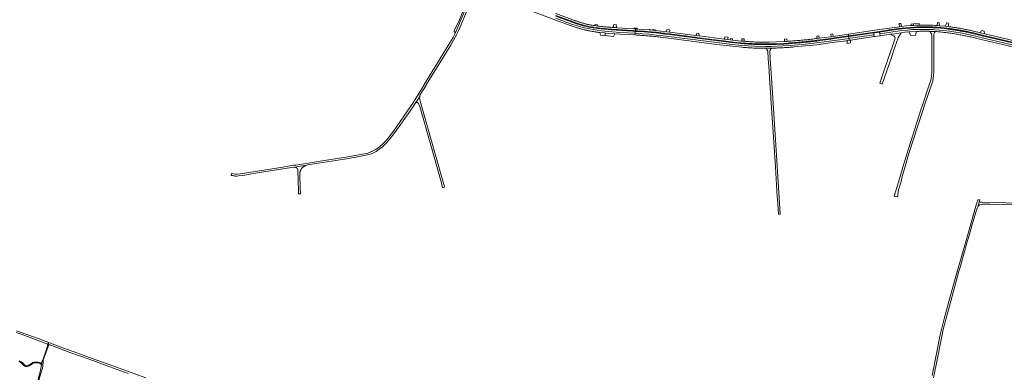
# Model space of a CAD drawing. Extents: x 146402 to 164798, y 455483 to 464134.
# Tile 474 of 575: x 158660 to 160203, y 461509 to 462061. Entities that reach past the tile are written whole.
import ezdxf

# ---------------------------------------------------------------- set-up
doc = ezdxf.new("R2010")
doc.units = 0
doc.header["$LTSCALE"] = 0.2
for name, color, linetype, lineweight in [('B-XX-VH-VERHARDING_ASFALT-GV', 252, 'CONTINUOUS', 18), ('B-XX-VH-VERHARDING_BETON-GV', 252, 'CONTINUOUS', 18), ('B-XX-VH-VERHARDING_BETONSTRAATSTEEN-GV', 252, 'CONTINUOUS', 18), ('B-XX-VH-VERHARDING_FUNDERING_ZAND-GV', 252, 'CONTINUOUS', 18), ('B-XX-VH-VERHARDING_TEGEL-GV', 252, 'CONTINUOUS', 18)]:
    doc.layers.add(name, color=color, linetype=linetype, lineweight=lineweight)

msp = doc.modelspace()

# ---------------------------------------------------------------- linework, layer by layer
at = {"layer": 'B-XX-VH-VERHARDING_ASFALT-GV'}
for points in [[(159450.902, 462077.856), (159500, 462059.775), (159522.391, 462051.53), (159523.205, 462051.237), (159524.423, 462050.805), (159525.644, 462050.381), (159526.867, 462049.964), (159528.093, 462049.556), (159529.321, 462049.154), (159530.552, 462048.761), (159531.785, 462048.374), (159533.02, 462047.996), (159534.258, 462047.625), (159535.498, 462047.262), (159536.74, 462046.907), (159537.985, 462046.559), (159539.232, 462046.219), (159540.48, 462045.887), (159541.731, 462045.562), (159542.984, 462045.245), (159544.238, 462044.936), (159545.495, 462044.635), (159546.753, 462044.342), (159548.013, 462044.056), (159549.275, 462043.778), (159550.539, 462043.508), (159551.804, 462043.246), (159553.071, 462042.991), (159554.339, 462042.745), (159555.609, 462042.506), (159556.881, 462042.275), (159558.153, 462042.052), (159559.427, 462041.837), (159560.703, 462041.63), (159561.98, 462041.431), (159563.258, 462041.24), (159564.537, 462041.056), (159565.817, 462040.881), (159567.098, 462040.713), (159569.014, 462040.525), (159576.405, 462039.801), (159578.158, 462039.677), (159592.317, 462038.671), (159600.494, 462038.09), (159623.751, 462036.657), (159624.102, 462039.332), (159600.506, 462040.307), (159576.6, 462042.544), (159567.366, 462043.45), (159544.944, 462047.59), (159535.29, 462050.506), (159523.184, 462054.163), (159518.608, 462055.849), (159500, 462062.703)], [(159500, 462067.25), (159524.612, 462058.333), (159525.232, 462058.078), (159526.271, 462057.658), (159527.313, 462057.246), (159528.357, 462056.841), (159529.405, 462056.443), (159530.455, 462056.053), (159531.508, 462055.67), (159532.564, 462055.295), (159533.622, 462054.928), (159534.683, 462054.568), (159535.747, 462054.215), (159536.813, 462053.87), (159537.881, 462053.533), (159538.952, 462053.204), (159540.025, 462052.882), (159541.101, 462052.568), (159542.178, 462052.261), (159543.258, 462051.962), (159544.34, 462051.671), (159545.424, 462051.388), (159546.51, 462051.112), (159547.598, 462050.845), (159548.688, 462050.584), (159549.779, 462050.332), (159550.873, 462050.088), (159551.968, 462049.851), (159553.065, 462049.622), (159554.163, 462049.401), (159555.263, 462049.188), (159556.364, 462048.983), (159557.467, 462048.785), (159558.391, 462048.627), (159558.571, 462048.596), (159559.677, 462048.414), (159565.685, 462047.594), (159568.529, 462047.318), (159576.527, 462046.541), (159584.986, 462045.826), (159587.382, 462045.623), (159594.459, 462045.182), (159596.163, 462045.075), (159619.866, 462043.587), (159621.127, 462043.508), (159624.622, 462043.289), (159624.978, 462046.003), (159622.326, 462046.184), (159595.532, 462048.014), (159593.074, 462048.182), (159589.616, 462048.429), (159588.321, 462048.503), (159587.986, 462048.522), (159586.357, 462048.622), (159584.729, 462048.731), (159583.101, 462048.848), (159581.473, 462048.972), (159579.846, 462049.105), (159578.22, 462049.245), (159576.595, 462049.394), (159574.97, 462049.551), (159573.346, 462049.715), (159571.723, 462049.887), (159570.101, 462050.068), (159568.479, 462050.256), (159566.859, 462050.453), (159565.738, 462050.593), (159560.456, 462051.261), (159559.368, 462051.43), (159558.281, 462051.607), (159557.196, 462051.792), (159556.112, 462051.985), (159555.03, 462052.185), (159553.948, 462052.394), (159552.869, 462052.61), (159551.791, 462052.834), (159550.715, 462053.066), (159549.64, 462053.306), (159548.567, 462053.553), (159547.496, 462053.809), (159546.427, 462054.072), (159545.36, 462054.343), (159544.295, 462054.622), (159543.232, 462054.908), (159542.171, 462055.202), (159541.112, 462055.504), (159540.056, 462055.813), (159539.001, 462056.13), (159537.949, 462056.455), (159536.9, 462056.788), (159535.853, 462057.128), (159534.808, 462057.475), (159533.766, 462057.831), (159532.726, 462058.193), (159531.69, 462058.564), (159530.655, 462058.942), (159529.624, 462059.327), (159529.124, 462059.517), (159500, 462070.096)], [(159500, 462062.703), (159518.608, 462055.849), (159523.184, 462054.163), (159535.29, 462050.506), (159544.944, 462047.59), (159567.366, 462043.45), (159576.6, 462042.544), (159600.506, 462040.307), (159624.102, 462039.332), (159624.491, 462042.298), (159620.947, 462042.52), (159594.39, 462044.185), (159587.339, 462044.688), (159576.44, 462045.598), (159565.568, 462046.793), (159559.543, 462047.735), (159558.309, 462047.946), (159557.077, 462048.164), (159555.846, 462048.39), (159554.617, 462048.624), (159553.389, 462048.866), (159552.162, 462049.116), (159550.938, 462049.374), (159549.715, 462049.639), (159548.493, 462049.913), (159547.274, 462050.194), (159546.056, 462050.483), (159544.84, 462050.78), (159543.626, 462051.084), (159542.414, 462051.396), (159541.204, 462051.716), (159539.996, 462052.044), (159538.791, 462052.379), (159537.587, 462052.722), (159536.386, 462053.073), (159535.187, 462053.431), (159533.99, 462053.797), (159532.795, 462054.171), (159531.603, 462054.553), (159530.414, 462054.942), (159529.227, 462055.338), (159528.042, 462055.742), (159526.86, 462056.154), (159525.681, 462056.573), (159524.505, 462057), (159523.331, 462057.435), (159522.948, 462057.578), (159518.373, 462059.261), (159500, 462066.021)], [(160280.514, 462012.767), (160172.331, 462038.418), (160170.518, 462038.848), (160164.801, 462040.231), (160163.983, 462040.436), (160158.63, 462041.776), (160152.435, 462043.225), (160150.68, 462043.617), (160148.923, 462044.001), (160147.165, 462044.377), (160145.404, 462044.745), (160143.642, 462045.105), (160141.879, 462045.458), (160140.114, 462045.802), (160138.348, 462046.139), (160136.58, 462046.468), (160134.81, 462046.789), (160133.039, 462047.103), (160131.267, 462047.408), (160129.494, 462047.705), (160127.719, 462047.995), (160125.943, 462048.277), (160124.166, 462048.55), (160122.387, 462048.816), (160120.607, 462049.074), (160118.826, 462049.324), (160117.044, 462049.566), (160115.636, 462049.752), (160115.599, 462049.757), (160110.027, 462050.46), (160101.489, 462051.202), (160099.033, 462051.416), (160098.17, 462051.491), (160097.166, 462051.542), (160096.788, 462051.561), (160093.919, 462051.737), (160091.048, 462051.883), (160080.313, 462052.195), (160069.573, 462052.117), (160063.354, 462051.843), (160060.741, 462051.657), (160057.145, 462051.402), (160057.028, 462051.394), (160049.33, 462050.861), (160041.595, 462050.02), (160041.543, 462050.014), (160038.676, 462049.644), (160038.419, 462049.611), (160000, 462043.996), (159958.499, 462037.931), (159958.885, 462035.202), (160000, 462041.192), (160014.443, 462043.297), (160014.548, 462043.312), (160022.492, 462044.52), (160037.386, 462046.548), (160042.657, 462047.27), (160049.162, 462047.923), (160055.672, 462048.533), (160062.261, 462048.953), (160063.332, 462049.023), (160064.712, 462049.105), (160066.092, 462049.18), (160067.473, 462049.247), (160068.854, 462049.305), (160070.236, 462049.356), (160071.618, 462049.398), (160073, 462049.433), (160074.382, 462049.46), (160075.765, 462049.479), (160077.147, 462049.489), (160078.53, 462049.492), (160079.912, 462049.486), (160081.295, 462049.473), (160082.677, 462049.452), (160084.06, 462049.423), (160085.442, 462049.385), (160086.823, 462049.34), (160088.205, 462049.287), (160089.586, 462049.225), (160090.967, 462049.156), (160093.49, 462049.009), (160096.012, 462048.835), (160097.331, 462048.768), (160103.314, 462048.353), (160109.279, 462047.74), (160115.167, 462047.007), (160115.841, 462046.921), (160117.302, 462046.731), (160117.565, 462046.697), (160119.288, 462046.464), (160121.01, 462046.224), (160122.731, 462045.975), (160124.451, 462045.719), (160126.169, 462045.455), (160127.887, 462045.183), (160129.603, 462044.902), (160131.318, 462044.615), (160133.031, 462044.319), (160134.743, 462044.015), (160136.454, 462043.703), (160138.163, 462043.384), (160139.871, 462043.057), (160141.577, 462042.722), (160143.282, 462042.378), (160144.985, 462042.028), (160146.686, 462041.669), (160148.386, 462041.302), (160150.084, 462040.928), (160151.78, 462040.546), (160157.064, 462039.303), (160158.992, 462038.82), (160162.33, 462037.984), (160170.615, 462036.015), (160175.278, 462034.909), (160257.734, 462015.345)], [(160243.715, 462017.448), (160177.815, 462033.102), (160170.362, 462034.872), (160162.004, 462036.854), (160160.296, 462037.286), (160158.726, 462037.676), (160158.586, 462037.711), (160156.874, 462038.128), (160155.16, 462038.536), (160153.444, 462038.938), (160151.727, 462039.331), (160150.007, 462039.716), (160148.286, 462040.094), (160146.563, 462040.464), (160144.839, 462040.826), (160143.113, 462041.181), (160141.385, 462041.527), (160139.656, 462041.866), (160137.925, 462042.196), (160136.193, 462042.519), (160134.46, 462042.834), (160132.725, 462043.141), (160130.988, 462043.441), (160129.25, 462043.732), (160127.511, 462044.016), (160125.771, 462044.291), (160124.029, 462044.559), (160122.287, 462044.819), (160120.543, 462045.07), (160118.798, 462045.314), (160117.177, 462045.533), (160117.052, 462045.55), (160115.304, 462045.778), (160114.987, 462045.819), (160109.132, 462046.53), (160103.214, 462047.188), (160097.279, 462047.659), (160095.951, 462047.709), (160090.93, 462047.878), (160078.193, 462048.308), (160062.293, 462047.954), (160055.752, 462047.471), (160049.239, 462046.892), (160042.744, 462046.135), (160037.583, 462045.517), (160023.283, 462043.474), (160016.79, 462042.484), (160016.19, 462042.393), (160014.123, 462042.078), (160007.352, 462041.1), (160007.824, 462038.298), (160031.684, 462041.864), (160042.535, 462043.442), (160051.215, 462044.231), (160058.594, 462045.021), (160066.84, 462045.415), (160077.257, 462045.415), (160085.938, 462045.218), (160090.844, 462044.97), (160093.75, 462044.823), (160107.986, 462043.719), (160117.101, 462042.614), (160126.823, 462040.957), (160137.153, 462039.3), (160148.09, 462037.09), (160159.635, 462034.328), (160225.868, 462018.585)], [(160225.868, 462018.585), (160159.635, 462034.328), (160148.09, 462037.09), (160137.153, 462039.3), (160126.823, 462040.957), (160117.101, 462042.614), (160107.986, 462043.719), (160093.75, 462044.823), (160090.844, 462044.97), (160085.938, 462045.218), (160077.257, 462045.415), (160066.84, 462045.415), (160058.594, 462045.021), (160051.215, 462044.231), (160042.535, 462043.442), (160031.684, 462041.864), (160007.824, 462038.298), (160008.303, 462035.461), (160024.421, 462037.801), (160030.638, 462038.704), (160041.055, 462040.187), (160047.174, 462040.907), (160053.308, 462041.477), (160065.029, 462042.199), (160065.806, 462042.237), (160067.169, 462042.299), (160068.533, 462042.352), (160069.897, 462042.397), (160071.261, 462042.434), (160072.626, 462042.463), (160073.99, 462042.484), (160075.355, 462042.497), (160076.72, 462042.503), (160078.084, 462042.5), (160079.449, 462042.489), (160080.814, 462042.47), (160082.178, 462042.443), (160083.543, 462042.409), (160084.907, 462042.366), (160085.205, 462042.354), (160086.271, 462042.315), (160087.634, 462042.256), (160090.761, 462042.153), (160094.108, 462042.045), (160094.85, 462041.988), (160095.569, 462041.93), (160096.732, 462041.836), (160098.613, 462041.677), (160100.494, 462041.51), (160102.374, 462041.334), (160104.253, 462041.151), (160106.131, 462040.96), (160108.009, 462040.761), (160109.886, 462040.554), (160111.762, 462040.339), (160113.636, 462040.116), (160115.51, 462039.885), (160117.383, 462039.646), (160119.255, 462039.4), (160121.126, 462039.145), (160121.469, 462039.09), (160123.401, 462038.773), (160125.333, 462038.449), (160127.263, 462038.117), (160129.191, 462037.777), (160131.119, 462037.429), (160133.045, 462037.074), (160134.969, 462036.71), (160136.892, 462036.339), (160138.813, 462035.959), (160140.733, 462035.572), (160142.651, 462035.177), (160144.567, 462034.774), (160146.482, 462034.364), (160148.396, 462033.945), (160150.307, 462033.519), (160152.217, 462033.085), (160154.125, 462032.643), (160156.031, 462032.193), (160157.935, 462031.736), (160220.003, 462017.155)], [(158654.474, 461570.83), (158660.569, 461568.742), (158672.125, 461564.58), (158692.207, 461557.2), (158702.905, 461553.342), (158703.346, 461552.977), (158703.915, 461551.936), (158704.02, 461551.501), (158703.957, 461550.936), (158703.973, 461550.93), (158705.518, 461555.309), (158701.249, 461556.917), (158688.652, 461561.502), (158669.221, 461568.579), (158654.783, 461573.654)], [(158857.254, 461500), (158805.586, 461518.858), (158773.56, 461530.316), (158744.892, 461540.744), (158725.964, 461547.766), (158710.379, 461553.478), (158705.518, 461555.309), (158703.973, 461550.93), (158704.731, 461550.663), (158705.007, 461551.107), (158705.467, 461551.367), (158706.036, 461551.638), (158706.563, 461551.782), (158706.874, 461551.813), (158707.226, 461551.779), (158722.004, 461546.212), (158740.122, 461539.441), (158756.53, 461533.609), (158774.304, 461527.045), (158795.416, 461519.349), (158829.495, 461506.99)]]:
    msp.add_lwpolyline(points, dxfattribs=at)
for points in [[(159627.344, 462045.841), (159624.978, 462046.003), (159624.622, 462043.289), (159627.009, 462043.139), (159627.512, 462043.108), (159627.639, 462043.1), (159638.668, 462042.396), (159648.299, 462041.638), (159649.686, 462041.529), (159656.773, 462041.037), (159657.547, 462040.937), (159664.414, 462040.05), (159670.138, 462039.357), (159672.062, 462039.124), (159678.185, 462038.263), (159701.655, 462035.33), (159702.881, 462035.193), (159716.085, 462033.337), (159718.138, 462033.048), (159725.426, 462032.104), (159727.247, 462031.874), (159762.413, 462027.426), (159763.368, 462027.305), (159774.857, 462025.947), (159778.139, 462025.604), (159789.346, 462024.431), (159795.148, 462023.925), (159796.377, 462023.827), (159798.176, 462023.691), (159799.975, 462023.562), (159801.774, 462023.442), (159803.574, 462023.33), (159805.375, 462023.225), (159807.176, 462023.129), (159808.977, 462023.04), (159810.779, 462022.96), (159812.581, 462022.887), (159814.384, 462022.823), (159816.187, 462022.766), (159817.989, 462022.718), (159819.793, 462022.677), (159821.596, 462022.645), (159823.399, 462022.62), (159825.203, 462022.604), (159827.006, 462022.595), (159828.81, 462022.595), (159830.613, 462022.602), (159832.417, 462022.618), (159833.56, 462022.652), (159845.498, 462022.995), (159857.428, 462023.553), (159863.614, 462023.97), (159866.141, 462024.158), (159869.014, 462024.38), (159871.886, 462024.609), (159874.758, 462024.846), (159877.628, 462025.092), (159880.499, 462025.345), (159883.368, 462025.606), (159886.237, 462025.876), (159889.105, 462026.153), (159891.972, 462026.438), (159894.839, 462026.731), (159897.704, 462027.032), (159900.569, 462027.341), (159903.433, 462027.658), (159906.296, 462027.983), (159907.425, 462028.115), (159909.158, 462028.316), (159913.998, 462028.865), (159914.569, 462028.942), (159930.802, 462031.133), (159936.699, 462031.97), (159937.265, 462032.052), (159958.885, 462035.202), (159958.499, 462037.931), (159934.888, 462034.481), (159931.375, 462034.007), (159920.474, 462032.518), (159912.703, 462031.569), (159909.4, 462031.179), (159907.158, 462030.885), (159904.914, 462030.6), (159902.67, 462030.322), (159900.425, 462030.052), (159898.179, 462029.79), (159895.932, 462029.536), (159893.684, 462029.291), (159891.435, 462029.052), (159889.185, 462028.823), (159886.935, 462028.6), (159884.683, 462028.386), (159882.431, 462028.18), (159880.179, 462027.982), (159877.925, 462027.792), (159875.671, 462027.609), (159873.416, 462027.435), (159871.161, 462027.269), (159868.905, 462027.111), (159866.649, 462026.96), (159864.392, 462026.818), (159862.486, 462026.704), (159858.547, 462026.443), (159846.074, 462025.803), (159833.59, 462025.436), (159826.193, 462025.344), (159818.796, 462025.428), (159817.141, 462025.469), (159815.487, 462025.518), (159813.833, 462025.574), (159812.179, 462025.639), (159810.526, 462025.712), (159808.873, 462025.793), (159807.22, 462025.881), (159805.568, 462025.978), (159803.916, 462026.083), (159802.265, 462026.196), (159800.614, 462026.316), (159798.964, 462026.445), (159797.315, 462026.582), (159795.736, 462026.72), (159795.666, 462026.726), (159794.216, 462026.86), (159791.199, 462027.208), (159776.756, 462028.72), (159773.479, 462029.063), (159769.443, 462029.521), (159765.257, 462029.995), (159764.05, 462030.148), (159724.413, 462035.16), (159719.649, 462035.734), (159678.139, 462041.105), (159673.556, 462041.742), (159664.594, 462042.822), (159655.626, 462043.859), (159651.427, 462044.212), (159647.655, 462044.53), (159646.489, 462044.628), (159646.3, 462044.644), (159636.827, 462045.317), (159627.534, 462045.83)], [(159626.977, 462039.213), (159624.102, 462039.332), (159623.751, 462036.657), (159626.778, 462036.47), (159629.233, 462036.319), (159631.688, 462036.16), (159634.142, 462035.994), (159636.596, 462035.819), (159639.049, 462035.636), (159641.502, 462035.445), (159643.953, 462035.246), (159646.405, 462035.04), (159648.855, 462034.825), (159651.305, 462034.602), (159653.754, 462034.372), (159656.202, 462034.133), (159658.65, 462033.887), (159661.097, 462033.632), (159663.542, 462033.37), (159664.579, 462033.256), (159752.133, 462021.988), (159771.724, 462019.588), (159791.355, 462017.547), (159792.218, 462017.466), (159793.962, 462017.309), (159795.707, 462017.161), (159797.452, 462017.019), (159799.198, 462016.887), (159800.944, 462016.762), (159802.691, 462016.644), (159804.439, 462016.535), (159806.187, 462016.434), (159807.935, 462016.341), (159809.684, 462016.256), (159811.433, 462016.179), (159813.183, 462016.11), (159814.933, 462016.049), (159816.683, 462015.996), (159818.433, 462015.951), (159820.184, 462015.914), (159821.935, 462015.885), (159823.685, 462015.863), (159825.436, 462015.85), (159827.187, 462015.845), (159828.938, 462015.848), (159837.725, 462016.007), (159838.5, 462016.024), (159840.707, 462016.079), (159842.913, 462016.142), (159845.12, 462016.213), (159847.326, 462016.292), (159849.531, 462016.379), (159851.737, 462016.474), (159853.942, 462016.577), (159856.146, 462016.688), (159858.35, 462016.807), (159860.554, 462016.934), (159862.758, 462017.069), (159864.96, 462017.212), (159867.163, 462017.363), (159869.364, 462017.521), (159871.565, 462017.688), (159873.766, 462017.863), (159891.462, 462019.499), (159909.128, 462021.428), (159933.161, 462024.677), (159955.052, 462027.719), (159957.182, 462028.015), (159959.846, 462028.413), (159959.46, 462031.136), (159956.775, 462030.735), (159932.781, 462027.401), (159908.76, 462024.153), (159891.162, 462022.233), (159873.513, 462020.601), (159855.576, 462019.412), (159837.621, 462018.756), (159828.885, 462018.596), (159810.175, 462018.984), (159791.547, 462020.29), (159772.008, 462022.323), (159752.467, 462024.718), (159668.921, 462035.47), (159664.93, 462035.984), (159657.108, 462036.543), (159646.014, 462037.832)], [(159626.94, 462042.144), (159624.491, 462042.298), (159624.102, 462039.332), (159626.977, 462039.213), (159646.014, 462037.832), (159657.108, 462036.543), (159664.93, 462035.984), (159668.921, 462035.47), (159752.467, 462024.718), (159772.008, 462022.323), (159791.547, 462020.29), (159810.175, 462018.984), (159828.885, 462018.596), (159837.621, 462018.756), (159855.576, 462019.412), (159873.513, 462020.601), (159891.162, 462022.233), (159908.76, 462024.153), (159932.781, 462027.401), (159956.775, 462030.735), (159959.46, 462031.136), (159959.038, 462034.122), (159936.944, 462030.931), (159930.941, 462030.083), (159914.138, 462027.812), (159909.226, 462027.171), (159906.271, 462026.829), (159904.218, 462026.596), (159903.314, 462026.494), (159900.357, 462026.168), (159897.399, 462025.849), (159894.44, 462025.538), (159891.481, 462025.236), (159888.52, 462024.941), (159885.559, 462024.654), (159882.597, 462024.375), (159879.634, 462024.104), (159876.67, 462023.842), (159873.706, 462023.587), (159870.742, 462023.34), (159867.776, 462023.101), (159864.81, 462022.87), (159863.679, 462022.784), (159857.422, 462022.483), (159845.553, 462021.963), (159833.676, 462021.666), (159832.349, 462021.658), (159830.638, 462021.633), (159828.928, 462021.616), (159827.217, 462021.607), (159825.506, 462021.606), (159823.795, 462021.613), (159822.084, 462021.629), (159820.374, 462021.652), (159818.663, 462021.683), (159816.953, 462021.722), (159815.243, 462021.769), (159813.533, 462021.824), (159811.823, 462021.887), (159810.114, 462021.958), (159808.405, 462022.037), (159806.696, 462022.124), (159804.988, 462022.219), (159803.28, 462022.323), (159801.573, 462022.433), (159799.866, 462022.552), (159798.16, 462022.679), (159796.455, 462022.815), (159795.046, 462022.932), (159789.264, 462023.479), (159778.067, 462024.681), (159774.74, 462025.038), (159763.3, 462026.369), (159725.712, 462031.075), (159717.475, 462032.157), (159702.621, 462034.074), (159701.793, 462034.222), (159678.074, 462037.267), (159671.955, 462038.065), (159664.305, 462038.956), (159656.658, 462039.878), (159649.573, 462040.499), (159638.588, 462041.417), (159627.586, 462042.104)], [(159998.621, 462036.833), (159998.2, 462039.778), (159959.038, 462034.122), (159959.46, 462031.136), (159961.929, 462031.505)], [(159999.011, 462034.111), (159998.621, 462036.833), (159961.929, 462031.505), (159959.46, 462031.136), (159959.846, 462028.413), (159962.324, 462028.784)], [(160007.824, 462038.298), (160007.352, 462041.1), (160000, 462040.038), (159998.2, 462039.778), (159998.621, 462036.833), (159999.011, 462034.111), (160000, 462034.255), (160008.303, 462035.461)], [(160086.271, 462042.315), (160085.205, 462042.354), (160086.31, 462041.679), (160087.129, 462040.805), (160087.981, 462039.679), (160088.519, 462038.49), (160088.805, 462037.487), (160089.049, 462036.446), (160089.197, 462022.219), (160089.262, 462000), (160089.327, 461977.833), (160088.926, 461972.722), (160088.18, 461968.015), (160087.203, 461964.13), (160085.37, 461958.573), (160074.798, 461927.021), (160072.248, 461919.409), (160049.863, 461849.958), (160043.732, 461829.612), (160036.807, 461806.341), (160030.156, 461784.64), (160035.341, 461783.377), (160037.26, 461794.536), (160040.691, 461805.077), (160043.391, 461817.285), (160046.404, 461827.368), (160052.923, 461849.797), (160053.376, 461851.211), (160074.49, 461917.143), (160077.859, 461926.883), (160088.915, 461958.851), (160090.704, 461964.582), (160091.403, 461968.994), (160091.882, 461973.093), (160092.296, 461978.598), (160092.27, 462000), (160092.244, 462021.393), (160092.359, 462036.533), (160092.288, 462037.22), (160093, 462039.324), (160093.622, 462040.55), (160094.403, 462041.4), (160095.569, 462041.93), (160094.85, 462041.988), (160094.108, 462042.045), (160090.761, 462042.153), (160087.634, 462042.256)]]:
    msp.add_lwpolyline(points, close=True, dxfattribs=at)
at = {"layer": 'B-XX-VH-VERHARDING_BETON-GV'}
msp.add_lwpolyline([(159362.966, 462088.753), (159347.723, 462051.708), (159342.974, 462039.97), (159342.9, 462039.787), (159338.941, 462032.777), (159333.876, 462024.519), (159318.845, 462000), (159293.888, 461959.29), (159293.635, 461958.868), (159277.067, 461931.285), (159245.696, 461885.915), (159234.839, 461872.255), (159229.046, 461866.298), (159223.611, 461861.624), (159217.742, 461857.478), (159211.439, 461854.211), (159211.227, 461854.101), (159205.367, 461851.902), (159174.23, 461846.197), (159127.731, 461838.696), (159092.753, 461832.982), (159089.009, 461832.81), (159072.034, 461829.83), (159029.02, 461822.819), (159005.023, 461819.236), (159000, 461818.965), (158998.087, 461818.862), (158994.403, 461819.427), (158992.286, 461820.354), (158991.378, 461816.93), (158992.189, 461816.698), (158992.196, 461816.696), (158993.022, 461816.53), (158994.684, 461816.244), (158995.519, 461816.125), (158996.355, 461816.022), (158997.194, 461815.935), (158998.034, 461815.864), (159000, 461815.837), (159002.708, 461816.261), (159008.879, 461817), (159035.428, 461821.215), (159078.874, 461828.285), (159089.886, 461829.906), (159090.551, 461830.016), (159109.066, 461833.09), (159110.599, 461833.338), (159128.162, 461836.177), (159168.563, 461842.469), (159192.526, 461846.524), (159204.736, 461848.904), (159208.839, 461850.041), (159210.347, 461850.667), (159214.091, 461852.22), (159218.222, 461854.493), (159223.252, 461857.779), (159228.236, 461861.777), (159234.42, 461867.662), (159240.32, 461874.657), (159246.228, 461881.966), (159254.616, 461893.385), (159272.091, 461918.532), (159280.461, 461930.837), (159286.662, 461940.499), (159286.845, 461942.295), (159293.602, 461953.126), (159296.588, 461958.208), (159296.917, 461958.741), (159322.363, 462000), (159335.232, 462020.867), (159339.817, 462028.438), (159344.788, 462037.81), (159346.115, 462039.934), (159347.031, 462042.069), (159347.411, 462042.955), (159351.965, 462054.086), (159370.01, 462097.869)], dxfattribs=at)
msp.add_lwpolyline([(159286.4, 461937.935), (159286.662, 461940.499), (159280.461, 461930.837), (159280.69, 461930.955), (159282.471, 461930.912), (159283.09, 461930.773), (159284.919, 461929.285), (159286.977, 461924.815), (159304.324, 461864.131), (159320.236, 461806.875), (159322.525, 461797.693), (159325.628, 461798.296), (159325.51, 461798.843), (159312.542, 461844.904), (159294.825, 461907.537), (159289.651, 461925.96), (159287.386, 461932.889), (159286.685, 461935.964), (159286.694, 461936.751)], close=True, dxfattribs=at)
at = {"layer": 'B-XX-VH-VERHARDING_BETONSTRAATSTEEN-GV'}
for points in [[(159360.692, 462088.857), (159347.933, 462057.881), (159340.074, 462042.664), (159340.914, 462042.532), (159340.969, 462042.5), (159341.117, 462042.403), (159341.256, 462042.292), (159341.384, 462042.169), (159341.5, 462042.036), (159341.604, 462041.892), (159341.695, 462041.74), (159341.771, 462041.58), (159341.833, 462041.413), (159341.856, 462041.328), (159341.88, 462041.242), (159341.911, 462041.067), (159341.926, 462040.891), (159341.925, 462040.713), (159341.908, 462040.536), (159341.876, 462040.362), (159341.827, 462040.191), (159341.764, 462040.025), (159341.686, 462039.866), (159341.594, 462039.714), (159342.974, 462039.97), (159347.723, 462051.708), (159362.966, 462088.753)], [(160091.961, 461500), (160098.289, 461530.731), (160103.205, 461557.586), (160107.235, 461575.675), (160112.716, 461597.343), (160116.941, 461612.5), (160121.183, 461627.913), (160131.814, 461667.144), (160134.027, 461674.74), (160139.078, 461691.925), (160144.878, 461712.761), (160147.833, 461722.735), (160152.718, 461739.993), (160157.894, 461757.967), (160159.802, 461764.142), (160160.454, 461765.859), (160161.422, 461767.762), (160163.618, 461775.269), (160164.577, 461778.548), (160161.502, 461778.738), (160159.468, 461772.418), (160142.969, 461714.879), (160127.608, 461660.782), (160116.143, 461619.702), (160108.671, 461592.507), (160102.559, 461567.429), (160096.855, 461538.432), (160089.868, 461503.647)], [(160224.47, 461773.433), (160168.606, 461775.085), (160163.618, 461775.269), (160161.422, 461767.762), (160163.202, 461769.634), (160164.747, 461770.819), (160166.415, 461771.638), (160168.532, 461772.091), (160170.65, 461772.137), (160180.282, 461771.876), (160201.85, 461771.238), (160236.798, 461770.328)]]:
    msp.add_lwpolyline(points, dxfattribs=at)
for points in [[(159527.556, 462056.441), (159518.373, 462059.261), (159522.948, 462057.578), (159523.331, 462057.435), (159524.505, 462057), (159525.681, 462056.573), (159526.86, 462056.154), (159528.042, 462055.742), (159529.227, 462055.338), (159530.414, 462054.942), (159531.603, 462054.553), (159532.795, 462054.171), (159533.99, 462053.797), (159535.187, 462053.431), (159536.386, 462053.073), (159537.587, 462052.722), (159538.791, 462052.379), (159539.996, 462052.044), (159541.204, 462051.716), (159542.414, 462051.396), (159543.626, 462051.084), (159544.84, 462050.78), (159546.056, 462050.483), (159547.274, 462050.194), (159548.493, 462049.913), (159549.715, 462049.639), (159550.938, 462049.374), (159552.162, 462049.116), (159553.389, 462048.866), (159554.617, 462048.624), (159555.846, 462048.39), (159557.077, 462048.164), (159558.309, 462047.946), (159559.543, 462047.735), (159559.677, 462048.414), (159558.571, 462048.596), (159558.391, 462048.627), (159557.93, 462048.479), (159557.117, 462048.51), (159544.727, 462051.162), (159539.51, 462052.605)], [(159565.685, 462047.594), (159559.677, 462048.414), (159559.543, 462047.735), (159565.568, 462046.793)], [(159565.437, 462052.515), (159561.505, 462053.003), (159561.418, 462052.857), (159561.69, 462052.696), (159560.456, 462051.261), (159565.738, 462050.593)], [(159568.529, 462047.318), (159565.685, 462047.594), (159565.568, 462046.793), (159576.44, 462045.598), (159587.339, 462044.688), (159587.382, 462045.623), (159584.986, 462045.826), (159584.688, 462045.608), (159584.301, 462045.439), (159583.784, 462045.38), (159569.114, 462046.669), (159568.78, 462046.814)], [(159594.459, 462045.182), (159587.382, 462045.623), (159587.339, 462044.688), (159594.39, 462044.185)], [(159594.974, 462052.482), (159590.793, 462052.793), (159590.33, 462050.418), (159590.286, 462050.329), (159590.168, 462050.111), (159590.036, 462049.901), (159589.891, 462049.7), (159589.732, 462049.509), (159589.562, 462049.329), (159589.381, 462049.16), (159589.189, 462049.003), (159588.988, 462048.859), (159588.777, 462048.727), (159588.559, 462048.61), (159588.333, 462048.507), (159588.321, 462048.503), (159589.616, 462048.429), (159593.074, 462048.182), (159595.532, 462048.014), (159595.394, 462048.229), (159595.268, 462048.455), (159595.157, 462048.688), (159595.06, 462048.928), (159594.978, 462049.173), (159594.911, 462049.423), (159594.86, 462049.677), (159594.824, 462049.933), (159594.805, 462050.191), (159594.801, 462050.45), (159594.802, 462050.486)], [(159627.276, 462047.3), (159623.181, 462047.5), (159622.326, 462046.184), (159624.978, 462046.003), (159627.344, 462045.841), (159627.534, 462045.83)], [(159647.831, 462045.379), (159646.583, 462045.535), (159646.489, 462044.628), (159647.655, 462044.53)], [(160041.595, 462050.02), (160040.815, 462054.7), (160038.088, 462054.438), (160038.676, 462049.644), (160041.543, 462050.014)], [(160097.331, 462048.768), (160096.012, 462048.835), (160095.951, 462047.709), (160097.279, 462047.659), (160103.214, 462047.188), (160109.132, 462046.53), (160109.279, 462047.74), (160103.314, 462048.353)], [(160101.014, 462055.878), (160098.159, 462056.054), (160098.072, 462054.391), (160097.732, 462053.167), (160097.166, 462051.542), (160098.17, 462051.491), (160099.033, 462051.416), (160101.489, 462051.202), (160101.122, 462052.397), (160100.961, 462053.463), (160100.955, 462054.968)], [(160115.852, 462055.093), (160112.4, 462055.643), (160111.563, 462053.319), (160110.848, 462051.685), (160110.027, 462050.46), (160115.599, 462049.757), (160115.46, 462051.328), (160115.547, 462053.022)], [(160115.841, 462046.921), (160115.167, 462047.007), (160114.987, 462045.819), (160115.304, 462045.778), (160117.052, 462045.55), (160117.177, 462045.533), (160117.302, 462046.731)], [(159576.405, 462039.801), (159569.014, 462040.525), (159569.881, 462036.497), (159576.146, 462035.773), (159578.158, 462039.677)], [(159592.317, 462038.671), (159578.158, 462039.677), (159576.146, 462035.773), (159590.481, 462034.137)], [(159596.163, 462045.075), (159594.459, 462045.182), (159594.39, 462044.185), (159620.947, 462042.52), (159621.127, 462043.508), (159619.866, 462043.587), (159619.66, 462043.271), (159619.366, 462043.084), (159618.295, 462043.041), (159607.155, 462043.724), (159596.773, 462044.413), (159596.458, 462044.577), (159596.309, 462044.761)], [(159624.622, 462043.289), (159621.127, 462043.508), (159620.947, 462042.52), (159624.491, 462042.298), (159626.94, 462042.144), (159627.009, 462043.139)], [(159627.512, 462043.108), (159627.009, 462043.139), (159626.94, 462042.144), (159627.586, 462042.104), (159638.588, 462041.417), (159649.573, 462040.499), (159649.686, 462041.529), (159648.299, 462041.638), (159648.129, 462041.409), (159647.963, 462041.278), (159647.705, 462041.166), (159644.86, 462041.369), (159628.529, 462042.406), (159627.937, 462042.624), (159627.659, 462042.807)], [(159656.773, 462041.037), (159649.686, 462041.529), (159649.573, 462040.499), (159656.658, 462039.878)], [(159655.813, 462044.769), (159651.53, 462045.022), (159651.427, 462044.212), (159655.626, 462043.859)], [(159657.547, 462040.937), (159656.773, 462041.037), (159656.658, 462039.878), (159664.305, 462038.956), (159671.955, 462038.065), (159672.062, 462039.124), (159670.138, 462039.357), (159669.306, 462039.11), (159668.568, 462039.106), (159658.405, 462039.999), (159657.923, 462040.291)], [(159678.185, 462038.263), (159672.062, 462039.124), (159671.955, 462038.065), (159678.074, 462037.267), (159678.111, 462037.602)], [(159678.837, 462044.819), (159674.194, 462045.157), (159673.556, 462041.742), (159678.139, 462041.105)], [(159684.981, 462036.739), (159678.111, 462037.602), (159678.074, 462037.267), (159701.793, 462034.222), (159702.621, 462034.074), (159717.475, 462032.157), (159718.138, 462033.048), (159716.085, 462033.337), (159715.624, 462032.896), (159715.07, 462032.782), (159710.376, 462033.453), (159702.718, 462034.493)], [(159725.426, 462032.104), (159718.138, 462033.048), (159717.475, 462032.157), (159725.712, 462031.075)], [(159724.077, 462038.825), (159721.102, 462039.289), (159720.404, 462037.582), (159719.649, 462035.734), (159724.413, 462035.16)], [(159727.247, 462031.874), (159725.426, 462032.104), (159725.712, 462031.075), (159763.3, 462026.369), (159763.368, 462027.305), (159762.413, 462027.426), (159762.141, 462027.164), (159761.754, 462027.088), (159760.794, 462027.044), (159758.188, 462027.415), (159741.406, 462029.539), (159728.155, 462031.206), (159727.526, 462031.405), (159727.34, 462031.607)], [(159769.903, 462033.189), (159765.089, 462033.694), (159764.855, 462031.531), (159764.528, 462030.679), (159764.05, 462030.148), (159765.257, 462029.995), (159769.443, 462029.521), (159769.697, 462031.546)], [(159776.65, 462030.622), (159773.751, 462031.072), (159773.479, 462029.063), (159776.756, 462028.72), (159776.646, 462029.965)], [(159795.302, 462030.669), (159791.631, 462030.852), (159791.317, 462028.502), (159791.199, 462027.208), (159794.216, 462026.86), (159795.666, 462026.726), (159795.736, 462026.72), (159795.222, 462027.354), (159795.032, 462028.202)], [(159862.486, 462026.704), (159862.255, 462030.628), (159858.336, 462030.313), (159858.547, 462026.443)], [(159912.703, 462031.569), (159912.337, 462035.282), (159908.906, 462034.756), (159909.4, 462031.179)], [(159930.941, 462030.083), (159930.885, 462030.508), (159915.293, 462028.347), (159915.006, 462028.419), (159914.793, 462028.51), (159914.569, 462028.942), (159913.998, 462028.865), (159914.138, 462027.812)], [(159936.944, 462030.931), (159936.699, 462031.97), (159930.802, 462031.133), (159930.885, 462030.508), (159930.941, 462030.083)], [(159934.223, 462038.457), (159934.195, 462038.621), (159930.819, 462038.079), (159931.375, 462034.007), (159934.888, 462034.481)], [(160014.039, 462042.609), (160014.042, 462042.624), (160000, 462040.427), (159968.287, 462036.036), (159938.529, 462031.667), (159938.012, 462031.645), (159937.679, 462031.754), (159937.265, 462032.052), (159936.699, 462031.97), (159936.944, 462030.931), (159959.038, 462034.122), (159998.2, 462039.778), (160000, 462040.038), (160007.352, 462041.1), (160014.123, 462042.078)], [(160036.272, 462032.15), (160041.055, 462040.187), (160030.638, 462038.704), (160024.421, 462037.801), (160026.214, 462036.981), (160028.382, 462036.018), (160029.766, 462035.146), (160030.931, 462034.116), (160031.499, 462033.146), (160031.744, 462031.779), (160027.51, 462019.387), (160020.841, 462000), (160013.411, 461978.399), (160007.794, 461961.303), (160011.701, 461959.865), (160025.348, 462000), (160031.382, 462017.747)], [(160063.62, 462036.485), (160065.029, 462042.199), (160053.308, 462041.477), (160056.358, 462036.014)], [(160162.33, 462037.984), (160158.992, 462038.82), (160158.726, 462037.676), (160160.296, 462037.286), (160162.004, 462036.854)], [(160171.106, 462042.521), (160167.024, 462043.664), (160165.966, 462041.715), (160163.983, 462040.436), (160164.801, 462040.231), (160170.518, 462038.848), (160172.331, 462038.418), (160171.205, 462041.423)], [(160175.278, 462034.909), (160170.615, 462036.015), (160170.362, 462034.872), (160177.815, 462033.102), (160177.918, 462033.587), (160175.187, 462034.203)], [(159774.857, 462025.947), (159763.368, 462027.305), (159763.3, 462026.369), (159774.74, 462025.038), (159778.067, 462024.681), (159778.139, 462025.604)], [(159795.148, 462023.925), (159789.346, 462024.431), (159789.264, 462023.479), (159795.046, 462022.932)], [(159837.611, 462015.873), (159837.725, 462016.007), (159828.938, 462015.848), (159829.155, 462015.665), (159829.366, 462015.476), (159829.571, 462015.28), (159829.772, 462015.08), (159829.966, 462014.873), (159830.155, 462014.661), (159830.337, 462014.444), (159830.514, 462014.222), (159830.683, 462013.995), (159830.847, 462013.764), (159831.004, 462013.527), (159831.154, 462013.287), (159831.297, 462013.042), (159831.434, 462012.794), (159831.563, 462012.541), (159831.685, 462012.285), (159831.8, 462012.026), (159831.908, 462011.764), (159832.008, 462011.498), (159832.1, 462011.23), (159832.185, 462010.96), (159832.192, 462010.937), (159832.948, 462000), (159834.18, 461980.47), (159834.21, 461979.992), (159834.915, 461968.818), (159836.771, 461939.394), (159836.885, 461937.715), (159837.901, 461922.696), (159844.168, 461830.086), (159847.061, 461783.406), (159847.249, 461780.371), (159848.749, 461756.183), (159851.819, 461756.336), (159847.002, 461832.004), (159840.096, 461937.57), (159840.032, 461938.548), (159836.091, 462000), (159836.091, 462000.005), (159835.417, 462011.039), (159835.453, 462011.247), (159835.465, 462011.318), (159835.521, 462011.595), (159835.585, 462011.87), (159835.657, 462012.144), (159835.736, 462012.415), (159835.823, 462012.684), (159835.918, 462012.951), (159836.02, 462013.214), (159836.13, 462013.475), (159836.247, 462013.733), (159836.371, 462013.987), (159836.502, 462014.237), (159836.641, 462014.484), (159836.786, 462014.727), (159836.938, 462014.965), (159837.096, 462015.199), (159837.262, 462015.429), (159837.433, 462015.653)], [(159833.676, 462021.666), (159833.56, 462022.652), (159832.417, 462022.618), (159832.349, 462021.658)], [(159863.679, 462022.784), (159863.614, 462023.97), (159857.428, 462023.553), (159857.422, 462022.483)], [(159909.226, 462027.171), (159909.158, 462028.316), (159907.425, 462028.115), (159907.246, 462027.685), (159906.934, 462027.433), (159906.639, 462027.339), (159904.12, 462027.119), (159904.218, 462026.596), (159906.271, 462026.829)], [(159914.138, 462027.812), (159913.998, 462028.865), (159909.158, 462028.316), (159909.226, 462027.171)], [(159961.662, 462027.141), (159962.324, 462028.784), (159959.846, 462028.413), (159957.182, 462028.015), (159955.052, 462027.719), (159955.854, 462027.414), (159956.17, 462027.158), (159956.486, 462026.735), (159956.696, 462025.665), (159956.836, 462023.342), (159961.969, 462024.341)], [(159107.948, 461832.213), (159110.599, 461833.338), (159109.066, 461833.09), (159090.551, 461830.016), (159092.028, 461829.667), (159092.217, 461829.608), (159092.486, 461829.51), (159092.749, 461829.398), (159093.005, 461829.271), (159093.254, 461829.129), (159093.495, 461828.975), (159093.726, 461828.806), (159093.948, 461828.626), (159094.16, 461828.433), (159094.361, 461828.229), (159094.55, 461828.013), (159094.727, 461827.788), (159094.891, 461827.553), (159095.042, 461827.31), (159095.18, 461827.058), (159095.303, 461826.799), (159095.411, 461826.534), (159095.505, 461826.263), (159095.583, 461825.988), (159095.646, 461825.708), (159095.693, 461825.426), (159095.725, 461825.141), (159095.717, 461825.021), (159096.692, 461792.149), (159096.898, 461787.821), (159100.011, 461787.913), (159099.51, 461796.006), (159098.575, 461819.062), (159098.844, 461820.743), (159098.859, 461820.889), (159098.917, 461821.349), (159098.991, 461821.808), (159099.081, 461822.264), (159099.187, 461822.716), (159099.307, 461823.165), (159099.444, 461823.609), (159099.595, 461824.048), (159099.762, 461824.482), (159099.943, 461824.909), (159100.139, 461825.331), (159100.35, 461825.745), (159100.574, 461826.152), (159100.812, 461826.551), (159101.064, 461826.941), (159101.33, 461827.322), (159101.608, 461827.694), (159101.899, 461828.057), (159102.202, 461828.409), (159102.517, 461828.75), (159102.843, 461829.081), (159103.181, 461829.4), (159103.53, 461829.707), (159103.889, 461830.002), (159104.257, 461830.284), (159104.636, 461830.554), (159105.023, 461830.811), (159105.419, 461831.054), (159105.823, 461831.283), (159106.235, 461831.498), (159106.654, 461831.699), (159107.079, 461831.885), (159107.511, 461832.057)]]:
    msp.add_lwpolyline(points, close=True, dxfattribs=at)
at = {"layer": 'B-XX-VH-VERHARDING_FUNDERING_ZAND-GV'}
msp.add_lwpolyline([(158658.221, 461525.819), (158660.298, 461524.638), (158662.83, 461522.891), (158666.366, 461519.55), (158667.625, 461518.57), (158669.079, 461517.872), (158670.19, 461517.704), (158671.431, 461517.679), (158672.128, 461517.839), (158673.683, 461518.215), (158674.844, 461518.68), (158676.471, 461519.856), (158678.192, 461521.113), (158679.22, 461521.864), (158681.13, 461522.922), (158680.469, 461524.042), (158678.519, 461522.962), (158677.155, 461521.965), (158675.707, 461520.907), (158674.212, 461519.827), (158673.287, 461519.457), (158671.829, 461519.105), (158671.296, 461518.982), (158670.301, 461519.002), (158669.466, 461519.128), (158668.313, 461519.682), (158667.213, 461520.537), (158663.65, 461523.904), (158660.99, 461525.74), (158658.826, 461526.972)], dxfattribs=at)
for points in [[(158686.536, 461524.825), (158684.457, 461524.83), (158682.574, 461524.711), (158680.689, 461524.164), (158680.469, 461524.042), (158681.13, 461522.922), (158681.192, 461522.957), (158682.799, 461523.422), (158684.497, 461523.53), (158686.479, 461523.525), (158688.181, 461523.412), (158688.472, 461524.661)], [(158696.712, 461527.704), (158695.821, 461528.019), (158695.272, 461527.308), (158695.074, 461526.509), (158694.608, 461522.888), (158694.495, 461522.016), (158694.124, 461520.364), (158692.807, 461514.505), (158691.137, 461507.58), (158689.171, 461500), (158687.605, 461492.902), (158687.595, 461488.79), (158688.122, 461485.852), (158690.375, 461476.918), (158691.71, 461477.685), (158689.671, 461486.707), (158689.306, 461490.392), (158689.743, 461494.289), (158690.985, 461500), (158691.927, 461503.696), (158693.951, 461510.407), (158695.402, 461515.271), (158696.069, 461519.036), (158696.527, 461524.773)], [(158690.781, 461524.122), (158688.472, 461524.661), (158688.181, 461523.412), (158690.489, 461522.873)], [(158693.258, 461523.424), (158690.781, 461524.122), (158690.489, 461522.873), (158691.784, 461522.502), (158692.901, 461521.682), (158694.124, 461520.364), (158694.495, 461522.016), (158694.608, 461522.888)]]:
    msp.add_lwpolyline(points, close=True, dxfattribs=at)
at = {"layer": 'B-XX-VH-VERHARDING_TEGEL-GV'}
for points in [[(160042.744, 462046.135), (160042.657, 462047.27), (160037.386, 462046.548), (160037.583, 462045.517)], [(160062.293, 462047.954), (160062.261, 462048.953), (160055.672, 462048.533), (160055.752, 462047.471)], [(160060.741, 462051.657), (160060.515, 462053.959), (160056.846, 462053.787), (160057.028, 462051.394), (160057.145, 462051.402)], [(160069.626, 462054.254), (160069.644, 462054.366), (160060.515, 462053.959), (160060.741, 462051.657), (160063.354, 462051.843), (160069.573, 462052.117)], [(160115.167, 462047.007), (160109.279, 462047.74), (160109.132, 462046.53), (160114.987, 462045.819)], [(160022.62, 462044.522), (160022.549, 462044.524), (160022.492, 462044.52), (160014.548, 462043.312), (160014.443, 462043.297), (160014.115, 462043.027), (160014.042, 462042.624), (160014.039, 462042.609), (160014.123, 462042.078), (160016.19, 462042.393), (160016.79, 462042.484), (160023.283, 462043.474), (160023.201, 462043.977), (160023.187, 462044.047), (160023.165, 462044.115), (160023.135, 462044.18), (160023.098, 462044.242), (160023.055, 462044.299), (160023.006, 462044.351), (160022.951, 462044.397), (160022.891, 462044.436), (160022.828, 462044.469), (160022.76, 462044.494), (160022.691, 462044.512)], [(160170.615, 462036.015), (160162.33, 462037.984), (160162.004, 462036.854), (160170.362, 462034.872)], [(158704.843, 461550.692), (158703.953, 461551.007), (158695.821, 461528.019), (158696.712, 461527.704)]]:
    msp.add_lwpolyline(points, close=True, dxfattribs=at)

doc.saveas('drawing.dxf')
